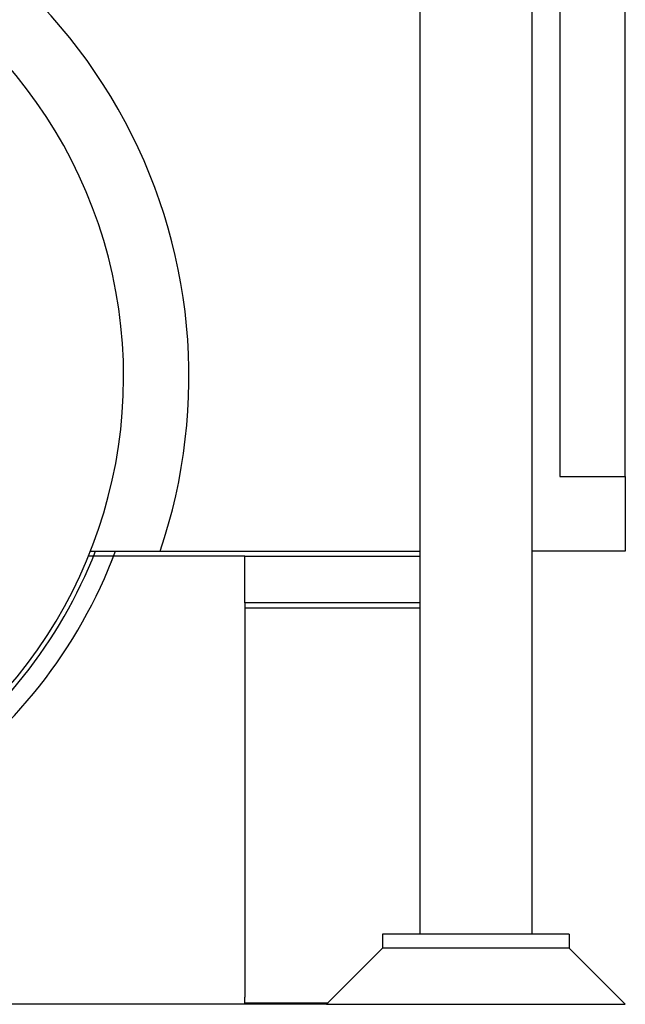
# Model space of a CAD drawing. Header units: inches. Extents: x 24 to 1128, y -74 to 748.
# Tile 414 of 557: x 957 to 973, y 141 to 167. Entities that reach past the tile are written whole.
import ezdxf

# ---------------------------------------------------------------- set-up
doc = ezdxf.new("R2010")
doc.units = ezdxf.units.IN
doc.header["$LTSCALE"] = 32
doc.header["$MEASUREMENT"] = 0
doc.layers.add('Visible (ANSI)', color=7, linetype='Continuous', lineweight=30)

msp = doc.modelspace()

# ---------------------------------------------------------------- linework, layer by layer
at = {"layer": 'Visible (ANSI)'}
for p, q in [((973.20854, 154.93966), (973.20854, 273.64391)), ((967.70854, 239.97594), (967.70854, 142.68016)), ((970.70854, 239.97594), (970.70854, 142.68016)), ((971.45854, 205.55516), (971.45854, 154.93966)), ((971.45854, 154.93966), (973.20854, 154.93966)), ((973.20854, 154.93966), (973.20854, 152.93966)), ((963.02104, 152.80516), (958.82792, 152.80516)), ((958.88185, 152.93966), (960.7457, 152.93966)), ((963.02104, 152.80516), (959.50024, 152.80516)), ((960.7457, 152.93966), (967.70854, 152.93966)), ((963.02104, 152.80516), (967.70854, 152.80516)), ((963.02104, 151.55516), (963.02104, 152.80516)), ((973.20854, 152.93966), (970.70854, 152.93966)), ((963.02104, 151.55516), (963.02104, 151.41735)), ((967.70854, 151.55516), (963.02104, 151.55516)), ((963.02104, 151.41735), (963.02104, 141.01676)), ((967.70854, 151.41735), (963.02104, 151.41735)), ((971.70854, 142.68016), (966.70854, 142.68016)), ((966.70854, 142.68016), (966.70854, 142.30516)), ((971.70854, 142.68016), (971.70854, 142.30516)), ((966.70854, 142.30516), (965.20854, 140.80516)), ((971.70854, 142.30516), (966.70854, 142.30516)), ((971.70854, 142.30516), (966.70854, 142.30516)), ((971.70854, 142.30516), (973.20854, 140.80516)), ((963.02104, 140.80516), (963.02104, 140.99258)), ((963.02104, 140.84346), (965.24684, 140.84346)), ((963.02104, 140.80516), (902.66354, 140.80516)), ((965.20854, 140.80516), (963.02104, 140.80516)), ((965.20854, 140.80516), (973.20854, 140.80516))]:
    msp.add_line(p, q, dxfattribs=at)
for centre, radius, start, end in [((947.02104, 157.61766), 14.5, 341.178513, 78.059456), ((947.02104, 157.61766), 12.75, 304.209033, 76.391039), ((947.02104, 157.61766), 12.875, 304.219473, 338.694553), ((947.02104, 157.61766), 13.375, 303.909005, 339.527547), ((947.02104, 157.61766), 13.375, 338.048244, 338.911283), ((963.19604, 140.99258), 0.175, 172.060279, 180)]:
    msp.add_arc(centre, radius, start, end, dxfattribs=at)

doc.saveas('drawing.dxf')
